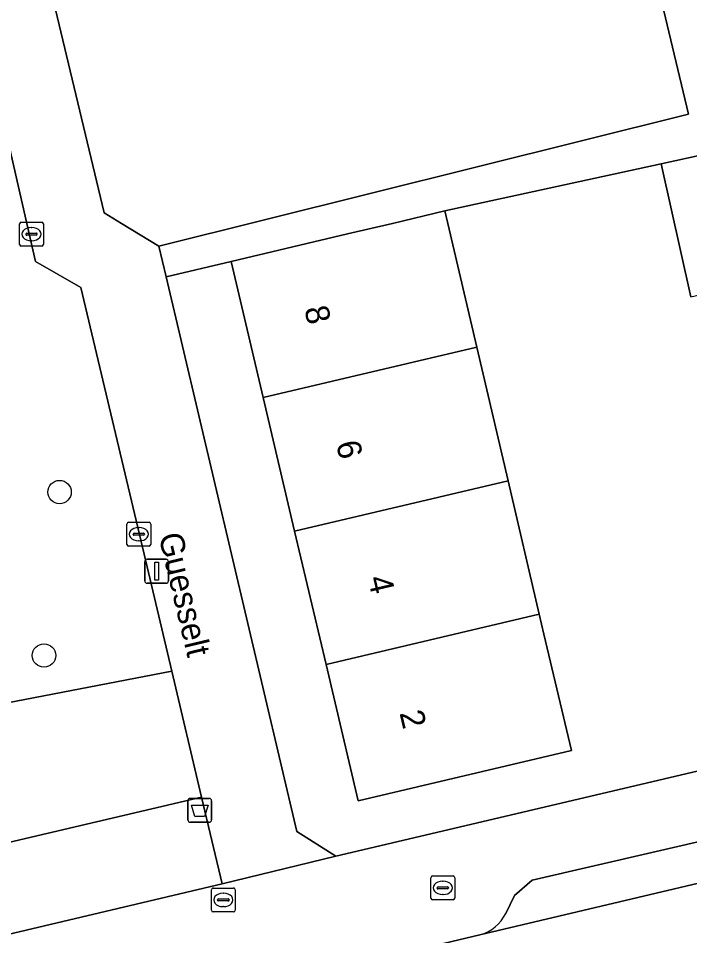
# Model space of a CAD drawing. Extents: x 158031 to 159244, y 380104 to 381214.
# Drawn here: x 158929.16 to 158957.22, y 380970.22 to 381008.57 of the extents above; entities that cross this region are included whole.
import ezdxf

# ---------------------------------------------------------------- set-up
doc = ezdxf.new("R2010")
doc.units = 0
for name, color, linetype in [('IMGEO_Afvalbak', 7, 'Continuous'), ('IMGEO_Boom', 7, 'Continuous'), ('IMGEO_Erf', 7, 'Continuous'), ('IMGEO_Groenvoorziening', 7, 'Continuous'), ('IMGEO_Kolk', 7, 'Continuous'), ('IMGEO_Lichtmast', 7, 'Continuous'), ('IMGEO_Openbare_ruimte_label', 7, 'Continuous'), ('IMGEO_Pand', 7, 'Continuous'), ('IMGEO_Pand_nummerreeks', 7, 'Continuous'), ('IMGEO_Parkeervlak_open', 7, 'Continuous'), ('IMGEO_Rijbaan_lokaal_gesloten', 7, 'Continuous'), ('IMGEO_Rioolput', 7, 'Continuous'), ('IMGEO_Voetpad_open', 7, 'Continuous')]:
    doc.layers.add(name, color=color, linetype=linetype)

msp = doc.modelspace()

# ---------------------------------------------------------------- linework, layer by layer
at = {"layer": 'IMGEO_Afvalbak'}
for p, q in [((158936.348, 380975.955), (158937.138, 380975.955)), ((158937.138, 380975.955), (158936.348, 380975.955)), ((158936.248, 380975.055), (158936.248, 380975.855)), ((158936.248, 380975.855), (158936.248, 380975.055)), ((158937.238, 380975.855), (158937.238, 380975.055)), ((158937.238, 380975.055), (158937.238, 380975.855)), ((158937.138, 380974.955), (158936.348, 380974.955)), ((158936.348, 380974.955), (158937.138, 380974.955))]:
    msp.add_line(p, q, dxfattribs=at)
msp.add_lwpolyline([(158936.391, 380975.669), (158937.095, 380975.669), (158936.946, 380975.199), (158936.54, 380975.199), (158936.391, 380975.669)], dxfattribs=at)
for centre, start, end in [((158936.348, 380975.855), 90, 180), ((158936.348, 380975.855), 90, 180), ((158937.138, 380975.855), 0, 90), ((158937.138, 380975.855), 360, 90), ((158936.348, 380975.055), 180, 270), ((158936.348, 380975.055), 180, 270), ((158937.138, 380975.055), 270, 0), ((158937.138, 380975.055), 270, 0)]:
    msp.add_arc(centre, 0.1, start, end, dxfattribs=at)
at = {"layer": 'IMGEO_Boom'}
for centre in [(158930.88, 380988.766), (158930.23, 380981.93)]:
    msp.add_circle(centre, 0.489, dxfattribs=at)
at = {"layer": 'IMGEO_Erf'}
for points in [[(158927.463, 381022.463), (158932.749, 381000.442), (158933.475, 381000), (158935.033, 380999.051), (158957.171, 381004.563), (158954.879, 381014.21)], [(158957.277, 380996.927), (158956.027, 381002.489), (158946.99, 381000.518), (158947.111, 381000), (158948.324, 380994.818), (158949.631, 380989.237), (158950.938, 380983.655), (158951.132, 380982.828), (158952.279, 380977.961), (158943.364, 380975.86), (158942.022, 380981.555), (158940.706, 380987.135), (158939.391, 380992.714), (158938.049, 380998.409), (158935.335, 380997.769), (158940.805, 380974.564), (158942.429, 380973.545), (158963.942, 380978.599)]]:
    msp.add_lwpolyline(points, dxfattribs=at)
at = {"layer": 'IMGEO_Groenvoorziening'}
for points in [[(158917.29, 381008.29), (158918.798, 381002.464), (158922.271, 381003.218), (158923.044, 381000), (158927.897, 380979.794), (158935.569, 380981.277), (158934.536, 380985.641), (158931.774, 380997.318), (158929.87, 380998.408), (158929.505, 381000), (158927.068, 381010.645)], [(158923.044, 381000), (158922.271, 381003.218), (158918.798, 381002.464), (158917.29, 381008.29), (158889.164, 381001.517), (158889.547, 381000), (158889.858, 380998.765), (158870.04, 380994.059), (158871.593, 380987.056), (158876.552, 380987.999), (158882.521, 380963.251), (158936.814, 380976.013), (158935.569, 380981.277), (158927.897, 380979.794)], [(158937.673, 380972.381), (158936.814, 380976.013), (158882.521, 380963.251), (158876.552, 380987.999), (158871.593, 380987.056), (158870.04, 380994.059), (158865.853, 380993.065), (158868.909, 380980.067), (158872.714, 380980.967), (158877.232, 380961.626), (158872.386, 380960.551), (158873.108, 380957.118)]]:
    msp.add_lwpolyline(points, close=True, dxfattribs=at)
at = {"layer": 'IMGEO_Kolk'}
for p, q in [((158929.281, 381000.049), (158930.133, 381000.049)), ((158929.206, 380999.123), (158929.206, 380999.975)), ((158929.694, 380999.829), (158929.719, 380999.829)), ((158930.207, 380999.975), (158930.207, 380999.123)), ((158929.465, 380999.543), (158929.465, 380999.555)), ((158929.903, 380999.506), (158929.505, 380999.506)), ((158929.508, 380999.592), (158929.906, 380999.592)), ((158929.949, 380999.555), (158929.949, 380999.543)), ((158930.133, 380999.049), (158929.281, 380999.049)), ((158929.717, 380999.269), (158929.692, 380999.269)), ((158933.694, 380986.577), (158933.694, 380987.429)), ((158933.769, 380987.503), (158934.621, 380987.503)), ((158934.695, 380987.429), (158934.695, 380986.577)), ((158933.953, 380986.997), (158933.953, 380987.009)), ((158933.996, 380987.046), (158934.394, 380987.046)), ((158934.182, 380987.283), (158934.207, 380987.283)), ((158934.437, 380987.009), (158934.437, 380986.997)), ((158934.391, 380986.96), (158933.993, 380986.96)), ((158934.205, 380986.723), (158934.18, 380986.723)), ((158934.621, 380986.503), (158933.769, 380986.503))]:
    msp.add_line(p, q, dxfattribs=at)
for points in [[(158929.281, 381000.049), (158930.133, 381000.049)], [(158929.206, 380999.123), (158929.206, 380999.975)], [(158930.207, 380999.975), (158930.207, 380999.123)], [(158930.133, 380999.049), (158929.281, 380999.049)], [(158933.694, 380986.577), (158933.694, 380987.429)], [(158933.769, 380987.503), (158934.621, 380987.503)], [(158934.695, 380987.429), (158934.695, 380986.577)], [(158934.621, 380986.503), (158933.769, 380986.503)]]:
    msp.add_lwpolyline(points, dxfattribs=at)
for centre, radius, start, end in [((158929.283, 380999.973), 0.0765, 91.552, 178.448), ((158929.283, 380999.973), 0.0765, 91.552, 178.448), ((158930.131, 380999.973), 0.0765, 1.552, 88.448), ((158930.131, 380999.973), 0.0765, 1.552, 88.448), ((158929.505, 380999.552), 0.0403, 85.8775, 175.7526), ((158929.502, 380999.542), 0.0366, 178.938, 274.7102), ((158929.906, 380999.549), 0.043, 264.8664, 352.4533), ((158929.91, 380999.554), 0.0386, 1.7309, 96.639), ((158929.283, 380999.125), 0.0765, 181.552, 268.448), ((158929.283, 380999.125), 0.0765, 181.552, 268.448), ((158930.131, 380999.125), 0.0765, 271.552, 358.448), ((158930.131, 380999.125), 0.0765, 271.552, 358.448), ((158933.771, 380987.427), 0.0765, 91.552, 178.448), ((158933.771, 380987.427), 0.0765, 91.552, 178.448), ((158934.619, 380987.427), 0.0765, 1.552, 88.448), ((158934.619, 380987.427), 0.0765, 1.552, 88.448), ((158933.993, 380987.006), 0.0403, 85.8775, 175.7526), ((158934.398, 380987.008), 0.0386, 1.7309, 96.639), ((158933.99, 380986.996), 0.0366, 178.938, 274.7102), ((158934.394, 380987.003), 0.043, 264.8664, 352.4533), ((158933.771, 380986.579), 0.0765, 181.552, 268.448), ((158933.771, 380986.579), 0.0765, 181.552, 268.448), ((158934.619, 380986.579), 0.0765, 271.552, 358.448), ((158934.619, 380986.579), 0.0765, 271.552, 358.448)]:
    msp.add_arc(centre, radius, start, end, dxfattribs=at)
for centre, major_axis, ratio, start_param, end_param in [((158929.693, 380999.549), (-0.387, 0.002), 0.722429, 4.712389, 7.853982), ((158929.718, 380999.549), (-0.39, 0.002), 0.717154, 1.570796, 4.712389), ((158934.181, 380987.003), (-0.387, 0.002), 0.722429, 4.712389, 7.853982), ((158934.206, 380987.003), (-0.39, 0.002), 0.717154, 1.570796, 4.712389)]:
    msp.add_ellipse(centre, major_axis=major_axis, ratio=ratio, start_param=start_param, end_param=end_param, dxfattribs=at)
at = {"layer": 'IMGEO_Lichtmast'}
for p, q in [((158934.542, 380985.953), (158935.332, 380985.953)), ((158935.332, 380985.953), (158934.542, 380985.953)), ((158934.442, 380985.053), (158934.442, 380985.853)), ((158934.442, 380985.853), (158934.442, 380985.053)), ((158935.432, 380985.853), (158935.432, 380985.053)), ((158935.432, 380985.053), (158935.432, 380985.853)), ((158935.332, 380984.953), (158934.542, 380984.953)), ((158934.542, 380984.953), (158935.332, 380984.953))]:
    msp.add_line(p, q, dxfattribs=at)
msp.add_lwpolyline([(158934.862, 380985.828), (158935.012, 380985.828), (158935.012, 380985.078), (158934.862, 380985.078), (158934.862, 380985.828)], dxfattribs=at)
for centre, start, end in [((158934.542, 380985.853), 90, 180), ((158934.542, 380985.853), 90, 180), ((158935.332, 380985.853), 0, 90), ((158935.332, 380985.853), 360, 90), ((158934.542, 380985.053), 180, 270), ((158934.542, 380985.053), 180, 270), ((158935.332, 380985.053), 270, 0), ((158935.332, 380985.053), 270, 0)]:
    msp.add_arc(centre, 0.1, start, end, dxfattribs=at)
at = {"layer": 'IMGEO_Pand'}
for points in [[(158959.605, 380997.475), (158958.323, 381002.998), (158956.027, 381002.489), (158957.277, 380996.927)], [(158948.324, 380994.818), (158947.111, 381000), (158946.99, 381000.518), (158944.796, 381000), (158942.916, 380999.556), (158938.049, 380998.409), (158939.391, 380992.714)], [(158940.706, 380987.135), (158949.631, 380989.237), (158948.324, 380994.818), (158939.391, 380992.714)], [(158940.706, 380987.135), (158942.022, 380981.555), (158950.938, 380983.655), (158949.631, 380989.237)], [(158950.938, 380983.655), (158942.022, 380981.555), (158943.364, 380975.86), (158952.279, 380977.961), (158951.132, 380982.828)]]:
    msp.add_lwpolyline(points, close=True, dxfattribs=at)
at = {"layer": 'IMGEO_Parkeervlak_open'}
for points in [[(158958.412, 380974.338), (158950.638, 380972.533), (158949.896, 380971.893), (158949.533, 380971.147)], [(158948.453, 380970.248), (158961.659, 380973.369)]]:
    msp.add_lwpolyline(points, dxfattribs=at)
msp.add_arc((158948.015, 380971.872), 1.682, 285.0839, 334.4646, dxfattribs=at)
at = {"layer": 'IMGEO_Rijbaan_lokaal_gesloten'}
msp.add_lwpolyline([(159030.213, 380988.552), (159034.154, 380989.597), (159033.136, 380994.355), (159027.247, 380992.482), (159022.848, 380991.082), (159009.23, 380986.636), (159008.976, 380986.553), (159002.626, 380984.561), (159000, 380983.737), (158994.265, 380981.937), (158991.324, 380981.014), (158965.439, 380974.261), (158961.659, 380973.369), (158948.453, 380970.248), (158934.941, 380967.036)], dxfattribs=at)
at = {"layer": 'IMGEO_Rioolput'}
for p, q in [((158946.403, 380971.788), (158946.403, 380972.64)), ((158946.478, 380972.714), (158947.33, 380972.714)), ((158946.891, 380972.494), (158946.916, 380972.494)), ((158947.404, 380972.64), (158947.404, 380971.788)), ((158937.226, 380971.282), (158937.226, 380972.134)), ((158937.301, 380972.208), (158938.153, 380972.208)), ((158938.227, 380972.134), (158938.227, 380971.282)), ((158946.662, 380972.208), (158946.662, 380972.22)), ((158947.1, 380972.171), (158946.702, 380972.171)), ((158946.705, 380972.257), (158947.103, 380972.257)), ((158947.146, 380972.22), (158947.146, 380972.208)), ((158937.485, 380971.702), (158937.485, 380971.714)), ((158937.923, 380971.665), (158937.525, 380971.665)), ((158937.528, 380971.751), (158937.926, 380971.751)), ((158937.714, 380971.988), (158937.739, 380971.988)), ((158937.969, 380971.714), (158937.969, 380971.702)), ((158947.33, 380971.714), (158946.478, 380971.714)), ((158946.914, 380971.934), (158946.889, 380971.934)), ((158937.737, 380971.428), (158937.712, 380971.428)), ((158938.153, 380971.208), (158937.301, 380971.208))]:
    msp.add_line(p, q, dxfattribs=at)
for points in [[(158946.403, 380971.788), (158946.403, 380972.64)], [(158946.478, 380972.714), (158947.33, 380972.714)], [(158947.404, 380972.64), (158947.404, 380971.788)], [(158937.226, 380971.282), (158937.226, 380972.134)], [(158937.301, 380972.208), (158938.153, 380972.208)], [(158938.227, 380972.134), (158938.227, 380971.282)], [(158947.33, 380971.714), (158946.478, 380971.714)], [(158938.153, 380971.208), (158937.301, 380971.208)]]:
    msp.add_lwpolyline(points, dxfattribs=at)
for centre, radius, start, end in [((158946.48, 380972.638), 0.0765, 91.552, 178.448), ((158946.48, 380972.638), 0.0765, 91.552, 178.448), ((158947.328, 380972.638), 0.0765, 1.552, 88.448), ((158947.328, 380972.638), 0.0765, 1.552, 88.448), ((158937.303, 380972.132), 0.0765, 91.552, 178.448), ((158937.303, 380972.132), 0.0765, 91.552, 178.448), ((158938.151, 380972.132), 0.0765, 1.552, 88.448), ((158938.151, 380972.132), 0.0765, 1.552, 88.448), ((158946.702, 380972.217), 0.0403, 85.8775, 175.7526), ((158946.699, 380972.207), 0.0366, 178.938, 274.7102), ((158947.103, 380972.214), 0.043, 264.8664, 352.4533), ((158947.107, 380972.219), 0.0386, 1.7309, 96.639), ((158937.525, 380971.711), 0.0403, 85.8775, 175.7526), ((158937.522, 380971.701), 0.0366, 178.938, 274.7102), ((158937.926, 380971.708), 0.043, 264.8664, 352.4533), ((158937.93, 380971.713), 0.0386, 1.7309, 96.639), ((158946.48, 380971.79), 0.0765, 181.552, 268.448), ((158946.48, 380971.79), 0.0765, 181.552, 268.448), ((158947.328, 380971.79), 0.0765, 271.552, 358.448), ((158947.328, 380971.79), 0.0765, 271.552, 358.448), ((158937.303, 380971.284), 0.0765, 181.552, 268.448), ((158937.303, 380971.284), 0.0765, 181.552, 268.448), ((158938.151, 380971.284), 0.0765, 271.552, 358.448), ((158938.151, 380971.284), 0.0765, 271.552, 358.448)]:
    msp.add_arc(centre, radius, start, end, dxfattribs=at)
for centre, major_axis, ratio, start_param, end_param in [((158946.89, 380972.214), (-0.387, 0.002), 0.722429, 4.712389, 7.853982), ((158946.915, 380972.214), (-0.39, 0.002), 0.717154, 1.570796, 4.712389), ((158937.713, 380971.708), (-0.387, 0.002), 0.722429, 4.712389, 7.853982), ((158937.738, 380971.708), (-0.39, 0.002), 0.717154, 1.570796, 4.712389)]:
    msp.add_ellipse(centre, major_axis=major_axis, ratio=ratio, start_param=start_param, end_param=end_param, dxfattribs=at)
at = {"layer": 'IMGEO_Voetpad_open'}
msp.add_lwpolyline([(158935.335, 380997.769), (158935.033, 380999.051), (158933.475, 381000), (158932.749, 381000.442), (158927.463, 381022.463), (158924.494, 381021.75), (158926.773, 381011.916), (158927.068, 381010.645), (158929.505, 381000), (158929.87, 380998.408), (158931.774, 380997.318), (158934.536, 380985.641), (158935.569, 380981.277), (158936.814, 380976.013), (158937.673, 380972.381), (158942.429, 380973.545), (158940.805, 380974.564)], close=True, dxfattribs=at)
for points in [[(158954.879, 381014.21), (158957.171, 381004.563), (158935.033, 380999.051), (158935.335, 380997.769), (158938.049, 380998.409), (158942.916, 380999.556), (158944.796, 381000), (158946.99, 381000.518), (158956.027, 381002.489), (158958.323, 381002.998)], [(159008.322, 380989.606), (159002.533, 380987.715), (158992.918, 380985.405), (158992.451, 380987.407), (158991.039, 380984.964), (158965.476, 380978.959), (158963.942, 380978.599), (158942.429, 380973.545), (158937.673, 380972.381), (158873.108, 380957.118), (158866.316, 380955.512), (158865.857, 380957.458), (158864.283, 380954.98), (158840.023, 380949.28), (158838.586, 380948.942), (158805.931, 380941.27)], [(158949.533, 380971.147), (158949.896, 380971.893), (158950.638, 380972.533), (158958.412, 380974.338)], [(158934.828, 380967.028), (158934.941, 380967.036), (158948.453, 380970.248)]]:
    msp.add_lwpolyline(points, dxfattribs=at)
msp.add_arc((158948.015, 380971.872), 1.682, 285.0839, 334.4646, dxfattribs=at)

# ---------------------------------------------------------------- texts
at = {"layer": 'IMGEO_Openbare_ruimte_label'}
msp.add_text('Guesselt', height=1, rotation=283.4111, dxfattribs=at).set_placement((158935.014, 380986.943))
at = {"layer": 'IMGEO_Pand_nummerreeks'}
for s, p in [('8', (158941.104, 380996.433)), ('6', (158942.432, 380990.799)), ('4', (158943.761, 380985.162)), ('2', (158945.089, 380979.527))]:
    msp.add_text(s, height=1, rotation=283.263, dxfattribs=at).set_placement(p)

doc.saveas('drawing.dxf')
